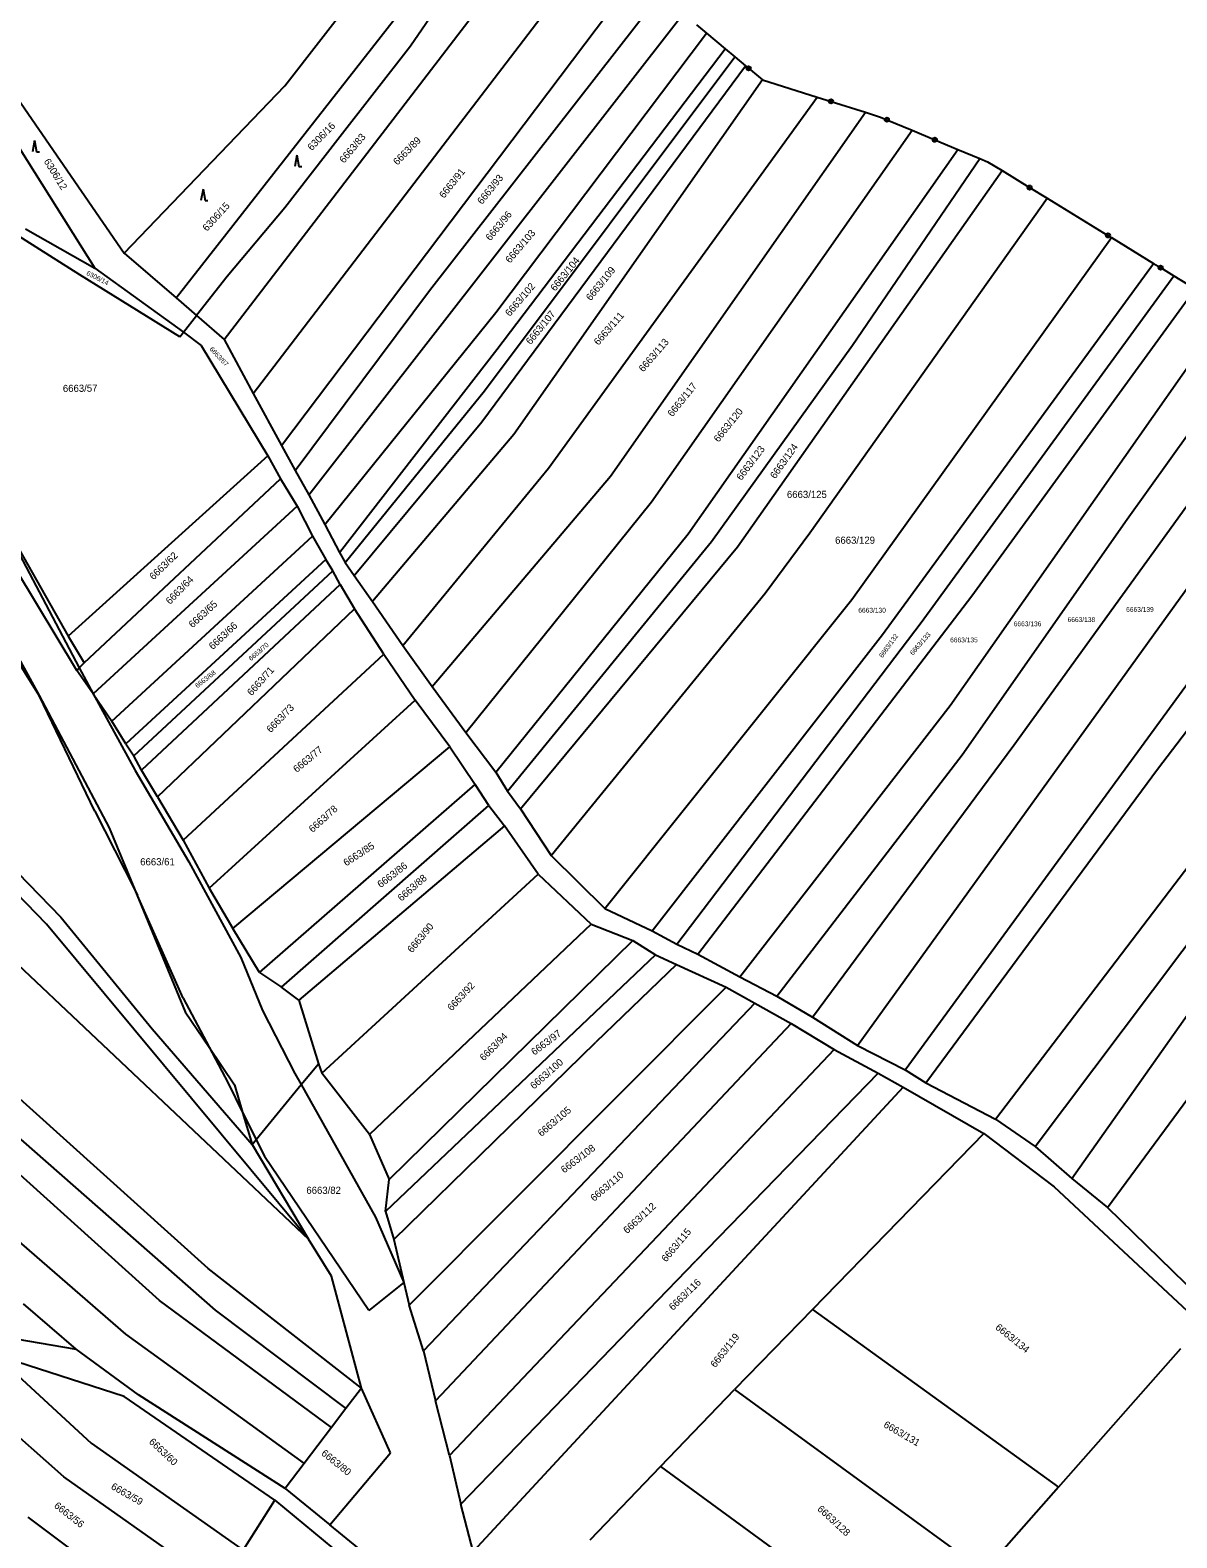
# Model space of a CAD drawing. Extents: x -593183 to -588034, y -1130415 to -1124994.
# Drawn here: x -588700.2 to -588427.7, y -1127430.8 to -1127072.3 of the extents above; entities that cross this region are included whole.
import ezdxf

# ---------------------------------------------------------------- set-up
doc = ezdxf.new("R2010")
doc.units = 0
for name, color, linetype in [('Vrstva 1', 7, 'Continuous'), ('Vrstva 13', 7, 'Continuous'), ('Vrstva 18', 7, 'Continuous'), ('Vrstva 24', 7, 'Continuous'), ('Vrstva 25', 7, 'Continuous'), ('Vrstva 4', 7, 'Continuous')]:
    doc.layers.add(name, color=color, linetype=linetype)

msp = doc.modelspace()

# ---------------------------------------------------------------- linework, layer by layer
at = {"layer": 'Vrstva 1'}
for p, q in [((-588639.7, -1127085.54), (-588593.94, -1127026.51)), ((-588665.55, -1127135.97), (-588584.78, -1127032.92)), ((-588654.11, -1127145.86), (-588574.09, -1127041.41)), ((-588728.03, -1127052.51), (-588677.88, -1127125.33)), ((-588647.18, -1127158.72), (-588564.6, -1127050.64)), ((-588596.21, -1127056.2), (-588609.84, -1127076.18)), ((-588730.11, -1127056.95), (-588684.83, -1127128.91)), ((-588640.47, -1127171.08), (-588555.94, -1127059.06)), ((-588605.34, -1127134.24), (-588550.54, -1127063.9)), ((-588633.97, -1127182.81), (-588545.03, -1127068.47)), ((-588589.58, -1127139.49), (-588539.49, -1127073.07)), ((-588609.84, -1127076.18), (-588627.08, -1127098.35)), ((-588589.32, -1127148.25), (-588535.01, -1127076.79)), ((-588592.83, -1127165.47), (-588530.2, -1127080.79)), ((-588592.25, -1127158.1), (-588532.76, -1127078.66)), ((-588526.19, -1127084.11), (-588585.26, -1127168.49)), ((-588677.88, -1127125.33), (-588639.7, -1127085.54)), ((-588577.01, -1127176.44), (-588513.14, -1127088.24)), ((-588562.3, -1127178.39), (-588501.68, -1127091.87)), ((-588627.08, -1127098.35), (-588639.71, -1127114.55)), ((-588552.53, -1127184.44), (-588490.62, -1127096.13)), ((-588543.86, -1127192.09), (-588479.73, -1127100.68)), ((-588504.8, -1127147.24), (-588474.48, -1127102.88)), ((-588532.12, -1127195.19), (-588469.24, -1127105.74)), ((-588514.94, -1127191.84), (-588458.54, -1127112.28)), ((-588639.71, -1127114.55), (-588653.4, -1127130.89)), ((-588688.39, -1127130.52), (-588709.13, -1127117.37)), ((-588701.35, -1127119.6), (-588684.83, -1127128.91)), ((-588504.95, -1127207.68), (-588443.22, -1127121.65)), ((-588677.88, -1127125.33), (-588665.55, -1127135.97)), ((-588497.61, -1127216), (-588433.2, -1127127.78)), ((-588664.63, -1127145.22), (-588688.39, -1127130.52)), ((-588684.83, -1127128.91), (-588663.81, -1127144.17)), ((-588653.4, -1127130.89), (-588660.68, -1127140.18)), ((-588488.42, -1127213.17), (-588428.38, -1127130.73)), ((-588637.22, -1127177.02), (-588605.34, -1127134.24)), ((-588476.45, -1127206.82), (-588423.32, -1127133.83)), ((-588665.55, -1127135.97), (-588660.68, -1127140.18)), ((-588481.54, -1127232.93), (-588415.5, -1127138.61)), ((-588663.81, -1127144.17), (-588660.68, -1127140.18)), ((-588660.68, -1127140.18), (-588654.11, -1127145.86)), ((-588630.15, -1127189.88), (-588589.58, -1127139.49)), ((-588664.63, -1127145.22), (-588663.81, -1127144.17)), ((-588663.81, -1127144.17), (-588659.61, -1127147.28)), ((-588654.11, -1127145.86), (-588647.18, -1127158.72)), ((-588439.47, -1127188.62), (-588407.34, -1127143.6)), ((-588659.61, -1127147.28), (-588643.69, -1127173.5)), ((-588626.72, -1127196.49), (-588589.32, -1127148.25)), ((-588538.32, -1127193.92), (-588504.8, -1127147.24)), ((-588466.4, -1127242.32), (-588398.9, -1127148.77)), ((-588503.59, -1127313.73), (-588389.88, -1127155.8)), ((-588647.18, -1127158.72), (-588640.47, -1127171.08)), ((-588625.31, -1127198.89), (-588592.25, -1127158.1)), ((-588623.19, -1127202), (-588592.83, -1127165.47)), ((-588492.28, -1127319.52), (-588379.7, -1127165.35)), ((-588585.26, -1127168.49), (-588618.84, -1127208.21)), ((-588432.27, -1127248.01), (-588373.77, -1127170.91)), ((-588643.69, -1127173.5), (-588691.17, -1127216.38)), ((-588643.69, -1127173.5), (-588640.72, -1127179.02)), ((-588640.47, -1127171.08), (-588637.22, -1127177.02)), ((-588637.22, -1127177.02), (-588633.97, -1127182.81)), ((-588611.63, -1127218.62), (-588577.01, -1127176.44)), ((-588687.36, -1127222.74), (-588640.72, -1127179.02)), ((-588640.72, -1127179.02), (-588636.76, -1127185.52)), ((-588604.7, -1127228.37), (-588562.3, -1127178.39)), ((-588724.51, -1127182.54), (-588698.1, -1127230.5)), ((-588689.16, -1127224.54), (-588714.72, -1127182.07)), ((-588710.61, -1127182.16), (-588691.17, -1127216.38)), ((-588633.97, -1127182.81), (-588630.15, -1127189.88)), ((-588596.71, -1127239.32), (-588552.53, -1127184.44)), ((-588636.76, -1127185.52), (-588685.23, -1127230.12)), ((-588636.76, -1127185.52), (-588633.11, -1127192.66)), ((-588478.7, -1127244.64), (-588439.47, -1127188.62)), ((-588630.15, -1127189.88), (-588626.72, -1127196.49)), ((-588589.58, -1127248.72), (-588543.86, -1127192.09)), ((-588525.53, -1127206.21), (-588514.94, -1127191.84)), ((-588680.83, -1127236.66), (-588633.11, -1127192.66)), ((-588633.11, -1127192.66), (-588629.96, -1127198.22)), ((-588586.76, -1127253.25), (-588538.32, -1127193.92)), ((-588583.71, -1127257.5), (-588532.12, -1127195.19)), ((-588452.64, -1127345.36), (-588344.98, -1127192.65)), ((-588629.96, -1127198.22), (-588677.44, -1127242.04)), ((-588628.26, -1127200.91), (-588629.96, -1127198.22)), ((-588626.72, -1127196.49), (-588625.31, -1127198.89)), ((-588625.31, -1127198.89), (-588623.19, -1127202)), ((-588675.6, -1127244.86), (-588628.26, -1127200.91)), ((-588626.57, -1127204.16), (-588628.26, -1127200.91)), ((-588623.19, -1127202), (-588618.84, -1127208.21)), ((-588626.57, -1127204.16), (-588673.77, -1127248.25)), ((-588626.57, -1127204.16), (-588623.17, -1127209.95)), ((-588576.38, -1127268.56), (-588525.53, -1127206.21)), ((-588541.55, -1127292), (-588476.45, -1127206.82)), ((-588669.95, -1127254.59), (-588623.17, -1127209.95)), ((-588616.15, -1127220.67), (-588623.17, -1127209.95)), ((-588618.84, -1127208.21), (-588611.63, -1127218.62)), ((-588563.66, -1127281.14), (-588504.95, -1127207.68)), ((-588546.49, -1127289.6), (-588488.42, -1127213.17)), ((-588691.17, -1127216.38), (-588687.36, -1127222.74)), ((-588552.42, -1127286.5), (-588497.61, -1127216)), ((-588663.88, -1127264.89), (-588616.15, -1127220.67)), ((-588616.15, -1127220.67), (-588608.68, -1127231.59)), ((-588611.63, -1127218.62), (-588604.7, -1127228.37)), ((-588689.16, -1127224.54), (-588688.6, -1127223.98)), ((-588685.23, -1127230.12), (-588689.16, -1127224.54)), ((-588687.36, -1127222.74), (-588688.6, -1127223.98)), ((-588698.1, -1127230.5), (-588681.44, -1127261.95)), ((-588685.23, -1127230.12), (-588680.83, -1127236.66)), ((-588657.71, -1127276.35), (-588608.68, -1127231.59)), ((-588600.48, -1127242.7), (-588608.68, -1127231.59)), ((-588604.7, -1127228.37), (-588596.71, -1127239.32)), ((-588531.52, -1127297.37), (-588481.54, -1127232.93)), ((-588677.44, -1127242.04), (-588680.83, -1127236.66)), ((-588677.44, -1127242.04), (-588675.6, -1127244.86)), ((-588596.71, -1127239.32), (-588589.58, -1127248.72)), ((-588514.28, -1127306.98), (-588466.4, -1127242.32)), ((-588673.77, -1127248.25), (-588675.6, -1127244.86)), ((-588652.02, -1127285.92), (-588600.48, -1127242.7)), ((-588600.48, -1127242.7), (-588594.47, -1127251.66)), ((-588522.75, -1127302.03), (-588478.7, -1127244.64)), ((-588669.95, -1127254.59), (-588673.77, -1127248.25)), ((-588589.58, -1127248.72), (-588586.76, -1127253.25)), ((-588487.35, -1127322.62), (-588432.27, -1127248.01)), ((-588696.3, -1127284.89), (-588728.46, -1127251.78)), ((-588723.09, -1127252.19), (-588692.93, -1127283.21)), ((-588645.69, -1127296.35), (-588594.47, -1127251.66)), ((-588591.17, -1127256.66), (-588594.47, -1127251.66)), ((-588586.76, -1127253.25), (-588583.71, -1127257.5)), ((-588470.82, -1127331.24), (-588409.58, -1127250.86)), ((-588669.95, -1127254.59), (-588663.88, -1127264.89)), ((-588640.46, -1127299.88), (-588591.17, -1127256.66)), ((-588591.17, -1127256.66), (-588587.5, -1127261.47)), ((-588583.71, -1127257.5), (-588576.38, -1127268.56)), ((-588681.44, -1127261.95), (-588675.34, -1127276.73)), ((-588587.5, -1127261.47), (-588636.37, -1127302.97)), ((-588579.48, -1127273.01), (-588587.5, -1127261.47)), ((-588663.88, -1127264.89), (-588657.71, -1127276.35)), ((-588576.38, -1127268.56), (-588563.66, -1127281.14)), ((-588630.86, -1127320.31), (-588579.48, -1127273.01)), ((-588579.48, -1127273.01), (-588566.9, -1127284.88)), ((-588675.34, -1127276.73), (-588663.39, -1127305.7)), ((-588657.71, -1127276.35), (-588652.02, -1127285.92)), ((-588461.4, -1127337.73), (-588415.51, -1127276.68)), ((-588563.66, -1127281.14), (-588552.42, -1127286.5)), ((-588634.08, -1127359.81), (-588696.3, -1127284.89)), ((-588692.93, -1127283.21), (-588671.19, -1127309.74)), ((-588566.9, -1127284.88), (-588619.59, -1127334.86)), ((-588566.9, -1127284.88), (-588557.02, -1127288.75)), ((-588645.69, -1127296.35), (-588652.02, -1127285.92)), ((-588557.02, -1127288.75), (-588614.93, -1127345.6)), ((-588557.02, -1127288.75), (-588551.58, -1127292.21)), ((-588552.42, -1127286.5), (-588546.49, -1127289.6)), ((-588707.58, -1127290.38), (-588634.08, -1127359.81)), ((-588551.58, -1127292.21), (-588615.8, -1127353.22)), ((-588551.58, -1127292.21), (-588546.63, -1127294.48)), ((-588546.49, -1127289.6), (-588541.55, -1127292)), ((-588541.55, -1127292), (-588531.52, -1127297.37)), ((-588645.69, -1127296.35), (-588640.46, -1127299.88)), ((-588546.63, -1127294.48), (-588565.77, -1127312.94)), ((-588546.63, -1127294.48), (-588534.76, -1127299.85)), ((-588444.2, -1127352.22), (-588401, -1127293.62)), ((-588636.37, -1127302.97), (-588640.46, -1127299.88)), ((-588534.76, -1127299.85), (-588610.15, -1127375.49)), ((-588534.76, -1127299.85), (-588527.98, -1127303.66)), ((-588531.52, -1127297.37), (-588522.75, -1127302.03)), ((-588636.37, -1127302.97), (-588631.71, -1127318.05)), ((-588522.75, -1127302.03), (-588514.28, -1127306.98)), ((-588657.9, -1127366.75), (-588726.36, -1127305.06)), ((-588663.39, -1127305.7), (-588657.69, -1127314.15)), ((-588527.98, -1127303.66), (-588606.73, -1127386.33)), ((-588527.98, -1127303.66), (-588519.36, -1127308.47)), ((-588514.28, -1127306.98), (-588503.59, -1127313.73)), ((-588671.19, -1127309.74), (-588647.49, -1127337.26)), ((-588519.36, -1127308.47), (-588603.9, -1127398.2)), ((-588519.36, -1127308.47), (-588509.1, -1127314.67)), ((-588657.69, -1127314.15), (-588651.66, -1127323.08)), ((-588613.82, -1127359.86), (-588565.77, -1127312.94)), ((-588503.59, -1127313.73), (-588492.28, -1127319.52)), ((-588669.51, -1127374.35), (-588733.39, -1127316.67)), ((-588509.1, -1127314.67), (-588549.73, -1127357.54)), ((-588509.1, -1127314.67), (-588498.64, -1127320.32)), ((-588635.8, -1127323.03), (-588631.71, -1127318.05)), ((-588631.71, -1127318.05), (-588630.86, -1127320.31)), ((-588619.59, -1127334.86), (-588630.86, -1127320.31)), ((-588498.64, -1127320.32), (-588541.99, -1127364.9)), ((-588498.64, -1127320.32), (-588492.75, -1127323.67)), ((-588492.28, -1127319.52), (-588487.35, -1127322.62)), ((-588651.66, -1127323.08), (-588649.73, -1127329.65)), ((-588646.53, -1127336.1), (-588635.8, -1127323.03)), ((-588492.75, -1127323.67), (-588594.9, -1127434.05)), ((-588492.75, -1127323.67), (-588473.53, -1127334.69)), ((-588487.35, -1127322.62), (-588470.82, -1127331.24)), ((-588713.4, -1127326.52), (-588656.22, -1127376.64)), ((-588649.73, -1127329.65), (-588647.49, -1127337.26)), ((-588470.82, -1127331.24), (-588461.4, -1127337.73)), ((-588619.59, -1127334.86), (-588614.93, -1127345.6)), ((-588473.53, -1127334.69), (-588514.27, -1127376.49)), ((-588473.53, -1127334.69), (-588456.88, -1127347.37)), ((-588647.49, -1127337.26), (-588646.53, -1127336.1)), ((-588647.49, -1127337.26), (-588634.08, -1127359.81)), ((-588461.4, -1127337.73), (-588452.64, -1127345.36)), ((-588615.8, -1127353.22), (-588614.93, -1127345.6)), ((-588452.64, -1127345.36), (-588444.2, -1127352.22)), ((-588714.65, -1127350.21), (-588677.55, -1127382.37)), ((-588456.88, -1127347.37), (-588421.71, -1127380.16)), ((-588615.8, -1127353.22), (-588613.82, -1127359.86)), ((-588444.2, -1127352.22), (-588418.66, -1127377.14)), ((-588628.57, -1127368.57), (-588634.08, -1127359.81)), ((-588613.82, -1127359.86), (-588611.39, -1127370.06)), ((-588549.73, -1127357.54), (-588600.56, -1127411.19)), ((-588621.5, -1127395.19), (-588657.9, -1127366.75)), ((-588597.87, -1127422.78), (-588541.99, -1127364.9)), ((-588621.5, -1127395.19), (-588628.57, -1127368.57)), ((-588611.39, -1127370.06), (-588610.15, -1127375.49)), ((-588689.31, -1127385.89), (-588701.81, -1127375.18)), ((-588628.59, -1127404.55), (-588669.51, -1127374.35)), ((-588656.22, -1127376.64), (-588625.2, -1127400.07)), ((-588606.73, -1127386.33), (-588610.15, -1127375.49)), ((-588514.27, -1127376.49), (-588532.83, -1127395.53)), ((-588514.27, -1127376.49), (-588455.81, -1127418.76)), ((-588692.24, -1127416.28), (-588732.62, -1127380.58)), ((-588677.55, -1127382.37), (-588635.06, -1127413.1)), ((-588703.6, -1127383.44), (-588689.31, -1127385.89)), ((-588674.47, -1127396.77), (-588689.31, -1127385.89)), ((-588455.81, -1127418.76), (-588426.78, -1127385.77)), ((-588677.86, -1127397.21), (-588708.46, -1127387.32)), ((-588708.46, -1127387.32), (-588685.71, -1127408.24)), ((-588606.73, -1127386.33), (-588603.9, -1127398.2)), ((-588639.59, -1127419.08), (-588674.47, -1127396.77)), ((-588621.5, -1127395.19), (-588625.2, -1127400.07)), ((-588614.58, -1127410.6), (-588621.5, -1127395.19)), ((-588550.4, -1127413.85), (-588532.83, -1127395.53)), ((-588532.83, -1127395.53), (-588473.47, -1127438.79)), ((-588642.03, -1127421.84), (-588677.86, -1127397.21)), ((-588625.2, -1127400.07), (-588628.59, -1127404.55)), ((-588600.56, -1127411.19), (-588603.9, -1127398.2)), ((-588628.59, -1127404.55), (-588635.06, -1127413.1)), ((-588685.71, -1127408.24), (-588649.63, -1127433.7)), ((-588628.99, -1127427.7), (-588614.58, -1127410.6)), ((-588635.06, -1127413.1), (-588639.59, -1127419.08)), ((-588600.56, -1127411.19), (-588597.87, -1127422.78)), ((-588567.1, -1127431.27), (-588550.4, -1127413.85)), ((-588550.4, -1127413.85), (-588488.39, -1127459.18)), ((-588654.86, -1127442.6), (-588692.24, -1127416.28)), ((-588649.63, -1127433.7), (-588642.03, -1127421.84)), ((-588642.03, -1127421.84), (-588613.49, -1127445.45)), ((-588639.59, -1127419.08), (-588628.99, -1127427.7)), ((-588455.81, -1127418.76), (-588473.47, -1127438.79)), ((-588594.9, -1127434.05), (-588597.87, -1127422.78)), ((-588700.8, -1127425.88), (-588662.35, -1127454.62)), ((-588612.37, -1127441.24), (-588628.99, -1127427.7))]:
    msp.add_line(p, q, dxfattribs=at)
at = {"layer": 'Vrstva 13'}
for p, q in [((-588541.86, -1127071.1), (-588539.49, -1127073.07)), ((-588539.49, -1127073.07), (-588535.01, -1127076.79)), ((-588535.01, -1127076.79), (-588532.76, -1127078.66)), ((-588532.76, -1127078.66), (-588530.2, -1127080.79)), ((-588530.2, -1127080.79), (-588529.46, -1127081.4)), ((-588529.46, -1127081.4), (-588526.19, -1127084.11)), ((-588526.19, -1127084.11), (-588513.14, -1127088.24)), ((-588513.14, -1127088.24), (-588509.88, -1127089.27)), ((-588509.88, -1127089.27), (-588501.68, -1127091.87)), ((-588501.68, -1127091.87), (-588498.11, -1127093)), ((-588498.11, -1127093), (-588496.61, -1127093.63)), ((-588496.61, -1127093.63), (-588490.62, -1127096.13)), ((-588490.62, -1127096.13), (-588485.21, -1127098.39)), ((-588485.21, -1127098.39), (-588479.73, -1127100.68)), ((-588479.73, -1127100.68), (-588474.48, -1127102.88)), ((-588474.48, -1127102.88), (-588472.71, -1127103.62)), ((-588472.71, -1127103.62), (-588469.24, -1127105.74)), ((-588469.24, -1127105.74), (-588462.67, -1127109.76)), ((-588462.67, -1127109.76), (-588458.54, -1127112.28)), ((-588458.54, -1127112.28), (-588444.06, -1127121.14)), ((-588444.06, -1127121.14), (-588443.22, -1127121.65)), ((-588443.22, -1127121.65), (-588433.2, -1127127.78)), ((-588433.2, -1127127.78), (-588431.54, -1127128.8)), ((-588431.54, -1127128.8), (-588428.38, -1127130.73)), ((-588428.38, -1127130.73), (-588423.32, -1127133.83))]:
    msp.add_line(p, q, dxfattribs=at)
at = {"layer": 'Vrstva 24'}
for centre, radius in [((-588529.46, -1127081.4), 0.5), ((-588529.46, -1127081.4), 0.0327), ((-588509.88, -1127089.27), 0.5), ((-588509.88, -1127089.27), 0.0327), ((-588496.61, -1127093.63), 0.5), ((-588496.61, -1127093.63), 0.0327), ((-588485.21, -1127098.39), 0.5), ((-588485.21, -1127098.39), 0.0327), ((-588462.67, -1127109.76), 0.5), ((-588462.67, -1127109.76), 0.0327), ((-588444.06, -1127121.14), 0.5), ((-588444.06, -1127121.14), 0.0327), ((-588431.54, -1127128.8), 0.5), ((-588431.54, -1127128.8), 0.0327)]:
    msp.add_circle(centre, radius, dxfattribs=at)
at = {"layer": 'Vrstva 25'}
for p, q in [((-588699.16, -1127098.57), (-588699.66, -1127101.25)), ((-588699.16, -1127098.57), (-588698.67, -1127101.25)), ((-588698.67, -1127101.25), (-588698, -1127101.25)), ((-588636.84, -1127102.09), (-588637.34, -1127104.77)), ((-588636.84, -1127102.09), (-588636.35, -1127104.77)), ((-588636.35, -1127104.77), (-588635.68, -1127104.77)), ((-588659.12, -1127110.12), (-588659.62, -1127112.8)), ((-588659.12, -1127110.12), (-588658.63, -1127112.8)), ((-588658.63, -1127112.8), (-588657.96, -1127112.8))]:
    msp.add_line(p, q, dxfattribs=at)
at = {"layer": 'Vrstva 4'}
for p, q in [((-588710.61, -1127182.16), (-588688.6, -1127223.98)), ((-588698.1, -1127230.5), (-588714.49, -1127204.25)), ((-588688.6, -1127223.98), (-588685.23, -1127230.12)), ((-588684.87, -1127258.02), (-588698.1, -1127230.5)), ((-588685.23, -1127230.12), (-588675.24, -1127248.33)), ((-588675.24, -1127248.33), (-588662.47, -1127270.09)), ((-588684.87, -1127258.02), (-588675.34, -1127276.73)), ((-588662.47, -1127270.09), (-588650.15, -1127292.82)), ((-588675.34, -1127276.73), (-588674.67, -1127278.05)), ((-588663.85, -1127302.49), (-588674.67, -1127278.05)), ((-588650.15, -1127292.82), (-588644.97, -1127305.43)), ((-588663.85, -1127302.49), (-588657.69, -1127314.15)), ((-588644.97, -1127305.43), (-588637.29, -1127320.38)), ((-588657.69, -1127314.15), (-588653.19, -1127322.66)), ((-588637.29, -1127320.38), (-588635.8, -1127323.03)), ((-588653.19, -1127322.66), (-588649.73, -1127329.65)), ((-588635.8, -1127323.03), (-588618.14, -1127354.53)), ((-588649.73, -1127329.65), (-588646.53, -1127336.1)), ((-588646.53, -1127336.1), (-588644.54, -1127340.12)), ((-588619.7, -1127376.77), (-588644.54, -1127340.12)), ((-588618.14, -1127354.53), (-588611.39, -1127370.06)), ((-588611.39, -1127370.06), (-588619.7, -1127376.77))]:
    msp.add_line(p, q, dxfattribs=at)

# ---------------------------------------------------------------- texts
at = {"layer": 'Vrstva 18'}
for s, height, rotation, p in [('6306/16', 1.7, 45.7171, (-588633.28, -1127101.11)), ('6663/83', 1.7, 50.1778, (-588625.61, -1127104.1)), ('6663/89', 1.7, 45.6377, (-588612.93, -1127104.57)), ('6306/12', 1.7, 301.5901, (-588697.04, -1127103.52)), ('6663/91', 1.7, 51.4503, (-588601.84, -1127112.46)), ('6663/93', 1.7, 51.1034, (-588592.81, -1127113.9)), ('6306/15', 1.7, 47.5742, (-588658.18, -1127120.29)), ('6663/96', 1.7, 50.2682, (-588590.84, -1127122.55)), ('6663/103', 1.7, 49.5468, (-588586.16, -1127127.86)), ('6663/104', 1.7, 51.254, (-588575.42, -1127134.53)), ('6306/14', 1.14, 333.0383, (-588686.98, -1127130.47)), ('6663/109', 1.7, 51.0062, (-588566.97, -1127136.8)), ('6663/102', 1.7, 49.5554, (-588586.21, -1127140.53)), ('6663/107', 1.7, 50.9167, (-588581.26, -1127147.23)), ('6663/111', 1.7, 48.8356, (-588565.16, -1127147.39)), ('6663/113', 1.7, 49.3235, (-588554.47, -1127153.74)), ('6663/67', 1.14, 313.0878, (-588657.67, -1127148.25)), ('6663/57', 1.7, 0.617, (-588692.43, -1127158.37)), ('6663/117', 1.7, 51.1334, (-588547.58, -1127164.39)), ('6663/120', 1.7, 51.3293, (-588536.61, -1127170.44)), ('6663/124', 1.7, 54.5404, (-588523.13, -1127179.13)), ('6663/123', 1.7, 53.1301, (-588531.18, -1127179.53)), ('6663/62', 1.7, 44.0901, (-588670.89, -1127203.16)), ('6663/64', 1.7, 45.7639, (-588666.97, -1127208.99)), ('6663/65', 1.7, 42.6118, (-588661.61, -1127214.57)), ('6663/66', 1.7, 43.1662, (-588656.79, -1127219.74)), ('6663/132', 1.14, 54.3138, (-588497.65, -1127221.68)), ('6663/133', 1.14, 48.8845, (-588490.42, -1127221.03)), ('6663/70', 1.14, 40.7678, (-588647.69, -1127222.38)), ('6663/68', 1.14, 38.0527, (-588660.46, -1127228.82)), ('6663/71', 1.7, 48.0615, (-588647.58, -1127230.71)), ('6663/73', 1.7, 46.3568, (-588643.02, -1127239.49)), ('6663/77', 1.7, 39.585, (-588636.85, -1127248.95)), ('6663/78', 1.7, 42.18, (-588633.07, -1127263.21)), ('6663/85', 1.7, 33.1168, (-588625.09, -1127271.17)), ('6663/86', 1.7, 37.6826, (-588616.9, -1127276.35)), ('6663/88', 1.7, 40.8351, (-588611.98, -1127279.55)), ('6663/90', 1.7, 50.3347, (-588609.45, -1127291.82)), ('6663/92', 1.7, 47.0264, (-588600.02, -1127305.64)), ('6663/94', 1.7, 45, (-588592.39, -1127317.51)), ('6663/97', 1.7, 36.887, (-588580.37, -1127316.16)), ('6663/100', 1.7, 41.4553, (-588580.47, -1127324.23)), ('6663/105', 1.7, 40.2877, (-588578.7, -1127335.5)), ('6663/108', 1.7, 37.1816, (-588573.29, -1127344.18)), ('6663/110', 1.7, 40.641, (-588566.17, -1127350.91)), ('6663/112', 1.7, 42.5359, (-588558.32, -1127358.59)), ('6663/115', 1.7, 50.0116, (-588549.07, -1127365.34)), ('6663/116', 1.7, 44.015, (-588547.44, -1127376.84)), ('6663/119', 1.7, 51.9003, (-588537.37, -1127390.45)), ('6663/134', 1.7, 321.2008, (-588470.97, -1127381.02)), ('6663/131', 1.7, 329.8404, (-588497.55, -1127404.34)), ('6663/60', 1.7, 316.6859, (-588672.12, -1127408.13)), ('6663/80', 1.7, 321.0561, (-588631.17, -1127410.95)), ('6663/59', 1.7, 330.1718, (-588681.16, -1127419.05)), ('6663/56', 1.7, 321.7696, (-588694.68, -1127423.42)), ('6663/128', 1.7, 317.4414, (-588513.27, -1127424.12))]:
    msp.add_text(s, height=height, rotation=rotation, dxfattribs=at).set_placement(p)
for s, height, p in [('6663/125', 1.7, (-588520.36, -1127183.56)), ('6663/129', 1.7, (-588508.91, -1127194.44)), ('6663/130', 1.14, (-588503.4, -1127210.81)), ('6663/139', 1.14, (-588439.74, -1127210.63)), ('6663/136', 1.14, (-588466.45, -1127214.06)), ('6663/138', 1.14, (-588453.66, -1127213.04)), ('6663/135', 1.14, (-588481.57, -1127217.88)), ('6663/61', 1.7, (-588674.06, -1127270.9)), ('6663/82', 1.7, (-588634.57, -1127349.01))]:
    msp.add_text(s, height=height, dxfattribs=at).set_placement(p)

doc.saveas('drawing.dxf')
